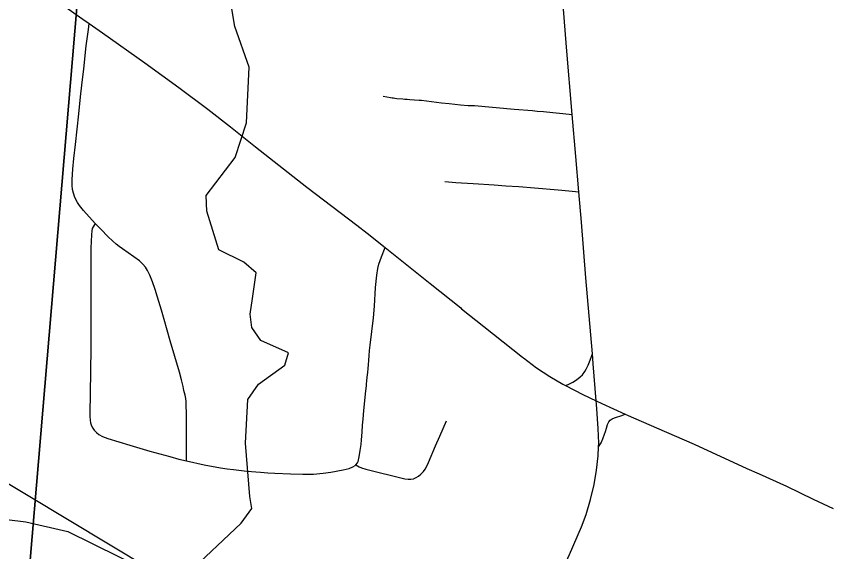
# Model space of a CAD drawing. Extents: x 0 to 34, y 0 to 22.
# Drawn here: x 5.737 to 6.387, y 17.702 to 18.131 of the extents above; entities that cross this region are included whole.
import ezdxf

# ---------------------------------------------------------------- set-up
doc = ezdxf.new("R2010")
doc.units = 0
for name, color, linetype in [('GM_X_City_Street', 7, 'Continuous'), ('GM_X_Corporation', 7, 'Continuous'), ('GM_X_County_Road', 7, 'Continuous'), ('GM_X_Minor_River', 7, 'Continuous'), ('GM_X_Rail_Line', 7, 'Continuous')]:
    doc.layers.add(name, color=color, linetype=linetype)

msp = doc.modelspace()

# ---------------------------------------------------------------- linework, layer by layer
at = {"layer": 'GM_X_City_Street'}
for points in [[(5.87326, 17.7749), (5.87329, 17.79645), (5.87334, 17.80655), (5.87334, 17.81313), (5.87317, 17.81921), (5.873, 17.82239), (5.87271, 17.82482), (5.87221, 17.82742), (5.87132, 17.83119), (5.87057, 17.83438), (5.86923, 17.83983), (5.86768, 17.84595), (5.86026, 17.87084), (5.85552, 17.88795), (5.8533, 17.89545), (5.8502, 17.90588), (5.84819, 17.91204), (5.84607, 17.91822), (5.84406, 17.92344), (5.84213, 17.92733), (5.84047, 17.92996), (5.8385, 17.93236), (5.83576, 17.93487), (5.82212, 17.94465), (5.81956, 17.94645), (5.81712, 17.94832), (5.81403, 17.95097), (5.81072, 17.95412), (5.80475, 17.96016), (5.80131, 17.96369), (5.80023, 17.96491), (5.79095, 17.97524), (5.78781, 17.9791), (5.78608, 17.98168), (5.78408, 17.98553), (5.78279, 17.98903), (5.7821, 17.99204), (5.78177, 17.99512), (5.78179, 18.00008), (5.78225, 18.00815), (5.78315, 18.0168), (5.78444, 18.02792), (5.78717, 18.05261), (5.78842, 18.06622), (5.78954, 18.07547), (5.79106, 18.08842), (5.79308, 18.10695), (5.7948, 18.11996), (5.79543, 18.12475)], [(6.03072, 18.06659), (6.03654, 18.06562), (6.03794, 18.06539), (6.03896, 18.06524), (6.04003, 18.06511), (6.04166, 18.06491), (6.04638, 18.06447), (6.04812, 18.06433), (6.04987, 18.06424), (6.05214, 18.06414), (6.05577, 18.06386), (6.05946, 18.06357), (6.0613, 18.06339), (6.07731, 18.06139), (6.0835, 18.0607), (6.09273, 18.05984), (6.09881, 18.05933), (6.10372, 18.05909), (6.13566, 18.05638), (6.15034, 18.05508), (6.15405, 18.05477), (6.15898, 18.05428), (6.1666, 18.05355), (6.17457, 18.05278), (6.18204, 18.05206)], [(6.07996, 17.9983), (6.08892, 17.99769), (6.10279, 17.99675), (6.11943, 17.99562), (6.12883, 17.99498), (6.1392, 17.99434), (6.15193, 17.99325), (6.17086, 17.99161), (6.17937, 17.99082), (6.18728, 17.99009)], [(5.80023, 17.96491), (5.79934, 17.96347), (5.79854, 17.96208), (5.79795, 17.96077), (5.79759, 17.95902), (5.79737, 17.95567), (5.79683, 17.94514), (5.79672, 17.928), (5.79682, 17.90135), (5.79679, 17.86484), (5.79635, 17.82886), (5.79602, 17.81309), (5.79598, 17.81055), (5.79621, 17.80756), (5.79657, 17.80537), (5.79737, 17.80288), (5.79825, 17.80108), (5.7994, 17.79946), (5.80122, 17.79755), (5.80329, 17.79595), (5.80612, 17.79438), (5.81029, 17.79279), (5.82808, 17.78752), (5.84409, 17.78278), (5.86007, 17.77834), (5.86722, 17.77635), (5.87326, 17.7749), (5.88751, 17.77176), (5.90049, 17.76935), (5.9058, 17.76855), (5.91105, 17.76789), (5.92171, 17.76673), (5.93264, 17.76585), (5.93856, 17.76545), (5.94407, 17.76518), (5.95645, 17.76458), (5.96637, 17.76437), (5.9751, 17.76438), (5.98258, 17.76494), (5.98879, 17.76577), (5.99859, 17.76761), (6.00348, 17.76886), (6.00651, 17.77003), (6.00828, 17.77106), (6.00898, 17.7717), (6.01015, 17.7732), (6.01069, 17.77446), (6.01162, 17.77821), (6.01239, 17.78312), (6.01306, 17.78802), (6.01349, 17.79175), (6.01391, 17.79797), (6.0142, 17.80351), (6.01459, 17.80838), (6.01526, 17.81509), (6.01685, 17.83091), (6.01705, 17.83273), (6.01733, 17.83517), (6.01746, 17.83639), (6.01772, 17.83884), (6.01802, 17.84192), (6.01837, 17.8456), (6.01865, 17.84868), (6.01892, 17.85175), (6.0192, 17.85541), (6.01942, 17.85903), (6.01979, 17.86317), (6.02031, 17.86744), (6.02171, 17.87838), (6.02297, 17.88946), (6.02383, 17.89874), (6.02465, 17.9136), (6.02555, 17.9234), (6.02635, 17.92883), (6.02723, 17.93235), (6.02942, 17.93806), (6.0323, 17.94554)], [(6.00898, 17.7717), (6.01016, 17.77081), (6.01147, 17.77001), (6.01336, 17.76928), (6.01679, 17.76833), (6.04807, 17.76052), (6.05063, 17.76016), (6.05296, 17.76016), (6.055, 17.7606), (6.05719, 17.76155), (6.0591, 17.76276), (6.06093, 17.7642), (6.06292, 17.76638), (6.06424, 17.76828), (6.06558, 17.77059), (6.06711, 17.77365), (6.07254, 17.78685), (6.07615, 17.79478), (6.08137, 17.8069)]]:
    msp.add_lwpolyline(points, dxfattribs=at)
at = {"layer": 'GM_X_Corporation'}
for points in [[(4.80587, 18.33893), (5.79402, 18.23883), (5.70874, 17.23111), (4.7096, 17.33101)], [(5.79402, 18.23883), (6.80258, 18.13648), (6.71605, 17.12273), (5.70874, 17.23111)]]:
    msp.add_lwpolyline(points, close=True, dxfattribs=at)
at = {"layer": 'GM_X_County_Road'}
for points in [[(6.18204, 18.05206), (6.17755, 18.10579), (6.17304, 18.16032), (6.17197, 18.17969), (6.17182, 18.19538), (6.1721, 18.20347)], [(5.74644, 18.15972), (5.76503, 18.14637), (5.79027, 18.12832), (5.79543, 18.12475)], [(5.79543, 18.12475), (5.80606, 18.11741), (5.84, 18.09334), (5.86718, 18.07373), (5.89053, 18.05625), (5.90866, 18.04214), (5.92855, 18.02622), (5.96958, 17.99398), (6.00965, 17.96352), (6.01791, 17.95701), (6.0323, 17.94554)], [(6.18728, 17.99009), (6.18485, 18.0185), (6.18204, 18.05206)], [(6.19815, 17.8606), (6.19301, 17.9213), (6.18936, 17.96588), (6.18728, 17.99009)], [(6.0323, 17.94554), (6.06834, 17.91679), (6.09276, 17.89723)], [(6.09276, 17.89723), (6.09352, 17.89662), (6.11125, 17.88233), (6.14221, 17.85799)], [(6.14221, 17.85799), (6.143, 17.85736), (6.15352, 17.84942), (6.164, 17.84227), (6.17439, 17.83629), (6.17663, 17.83514)], [(6.17663, 17.83514), (6.17888, 17.83611), (6.18256, 17.83788), (6.18548, 17.83972), (6.18847, 17.842), (6.19024, 17.84385), (6.19214, 17.84639), (6.19316, 17.84829), (6.19475, 17.85159), (6.19628, 17.85542), (6.1976, 17.85907), (6.19815, 17.8606)], [(6.20127, 17.82295), (6.19884, 17.85257), (6.19815, 17.8606)], [(6.17663, 17.83514), (6.19057, 17.82797), (6.20127, 17.82295)], [(6.20309, 17.78614), (6.2032, 17.7891), (6.20289, 17.80067), (6.20148, 17.82038), (6.20127, 17.82295)], [(6.20127, 17.82295), (6.20582, 17.82081), (6.22452, 17.81232)], [(6.20309, 17.78614), (6.2051, 17.78934), (6.20649, 17.79265), (6.20792, 17.79614), (6.20872, 17.79843), (6.20947, 17.80107), (6.21034, 17.80403), (6.21141, 17.80624), (6.21243, 17.8075), (6.21394, 17.80857), (6.21577, 17.80943), (6.21733, 17.80995), (6.22084, 17.81105), (6.22304, 17.81181), (6.22452, 17.81232)], [(6.22452, 17.81232), (6.22675, 17.8113), (6.24957, 17.80144), (6.27971, 17.78825), (6.32188, 17.76891)], [(6.17487, 17.68882), (6.17991, 17.70005), (6.1894, 17.72218), (6.19309, 17.73187), (6.19675, 17.7441), (6.19961, 17.75596), (6.20156, 17.76733), (6.20279, 17.77881), (6.20309, 17.78614)], [(6.32188, 17.76891), (6.33175, 17.76439), (6.35352, 17.75457), (6.37486, 17.74433), (6.39078, 17.73681)]]:
    msp.add_lwpolyline(points, dxfattribs=at)
at = {"layer": 'GM_X_Minor_River'}
msp.add_lwpolyline([(5.87416, 17.68449), (5.91704, 17.72494), (5.92561, 17.73691), (5.9239, 17.74644), (5.92054, 17.78905), (5.92234, 17.82396), (5.93092, 17.8363), (5.95207, 17.8514), (5.95492, 17.86121), (5.93273, 17.8712), (5.92572, 17.88161), (5.9244, 17.89227), (5.92616, 17.90477), (5.9292, 17.92521), (5.91912, 17.93379), (5.89921, 17.94372), (5.88956, 17.9747), (5.88904, 17.98725), (5.91237, 18.01749), (5.92125, 18.0454), (5.92361, 18.08978), (5.91209, 18.12232), (5.90698, 18.15282)], dxfattribs=at)
at = {"layer": 'GM_X_Rail_Line'}
for points in [[(3.83258, 18.78915), (4.04668, 18.71724), (4.20013, 18.66068), (4.27929, 18.62258), (4.42905, 18.54243), (4.65516, 18.4157), (4.85706, 18.2978), (5.4078, 17.95591), (5.67948, 17.78757), (5.87786, 17.66832)], [(3.75111, 17.91984), (4.13437, 17.89482), (4.75572, 17.82927), (5.22932, 17.78106), (5.51048, 17.75031), (5.61322, 17.7394), (5.68379, 17.7337), (5.74481, 17.72625), (5.77844, 17.71835), (5.81904, 17.69829), (5.87786, 17.66832)]]:
    msp.add_lwpolyline(points, dxfattribs=at)

doc.saveas('drawing.dxf')
